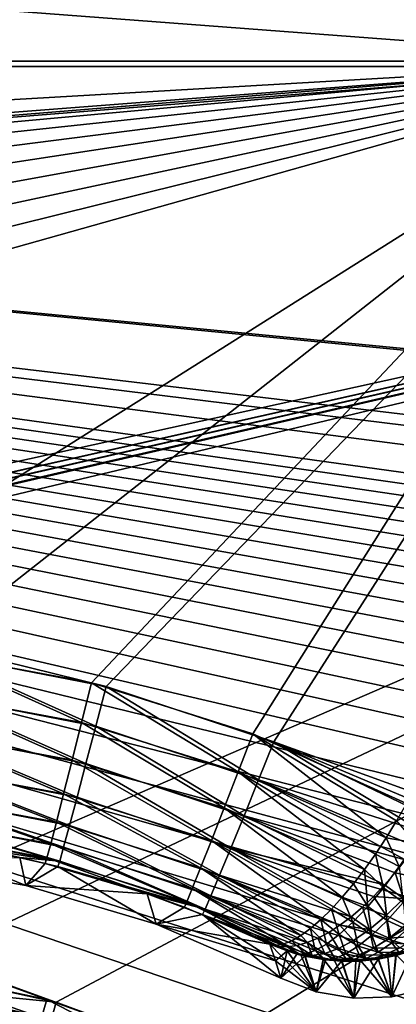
# Model space of a CAD drawing. Header units: metres. Extents: x -109 to 109, y -63 to 140.
# Tile 229 of 480: x -37 to -31, y 21 to 37. Entities that reach past the tile are written whole.
import ezdxf

# ---------------------------------------------------------------- set-up
doc = ezdxf.new("R2010")
doc.units = ezdxf.units.M
doc.layers.add('solid_502308_SW0001', color=7, linetype='CONTINUOUS')

msp = doc.modelspace()

# ---------------------------------------------------------------- linework, layer by layer
at = {"layer": 'solid_502308_SW0001'}
for points in [[(-76.5, 35.943851, 18.161783), (76.5, 35.943851, 18.161783), (76.5, 43.676754, 18.243267)], [(-76.5, 43.676754, 18.243267), (-76.5, 35.943851, 18.161783), (76.5, 43.676754, 18.243267)], [(-8.65567, 35.943851, -18.161783), (-76.5, 35.943851, -18.161783), (-76.5, 43.676754, -18.243267)], [(-8.14819, 36.622463, -18.178312), (-8.65567, 35.943851, -18.161783), (-76.5, 43.676754, -18.243267)], [(-7.587639, 37.257935, -18.192156), (-8.14819, 36.622463, -18.178312), (-76.5, 43.676754, -18.243267)], [(-24.708918, 40.928703, 14.841078), (-26.474442, 36.031166, 14.762904), (-76.5, 39.814106, 14.831658)], [(-24.227478, 40.842255, -14.840524), (-76.5, 36.031166, -14.762904), (-25.965277, 36.031166, -14.762904)], [(-24.227478, 40.842255, -14.840524), (-76.5, 39.814106, -14.831658), (-76.5, 36.031166, -14.762904)], [(-76.5, 39.814106, 14.831658), (-26.474442, 36.031166, 14.762904), (-76.5, 36.031166, 14.762904)], [(-76.5, 33.132992, 14.688454), (-76.5, 36.031166, 14.762904), (-26.474442, 36.031166, 14.762904)], [(-64.086311, 33.132992, 14.688454), (-76.5, 33.132992, 14.688454), (-26.474442, 36.031166, 14.762904)], [(-76.5, 36.031166, -14.762904), (-63.055092, 33.043591, -14.686157), (-25.965277, 36.031166, -14.762904)], [(-63.055092, 33.043591, 14.686157), (-64.086311, 33.132992, 14.688454), (-26.474442, 36.031166, 14.762904)], [(-62.04488, 32.774639, 14.679249), (-63.055092, 33.043591, 14.686157), (-26.474442, 36.031166, 14.762904)], [(-63.055092, 33.043591, -14.686157), (-35.420406, 26.223654, -14.510962), (-25.965277, 36.031166, -14.762904)], [(-61.094479, 32.332664, 14.667894), (-62.04488, 32.774639, 14.679249), (-26.474442, 36.031166, 14.762904)], [(-60.235943, 31.731922, 14.652462), (-61.094479, 32.332664, 14.667894), (-26.474442, 36.031166, 14.762904)], [(-59.49482, 30.990065, 14.633405), (-60.235943, 31.731922, 14.652462), (-26.474442, 36.031166, 14.762904)], [(-58.894405, 30.130213, 14.611317), (-59.49482, 30.990065, 14.633405), (-26.474442, 36.031166, 14.762904)], [(-58.452641, 29.177874, 14.586852), (-58.894405, 30.130213, 14.611317), (-26.474442, 36.031166, 14.762904)], [(-58.184044, 28.16522, 14.560839), (-58.452641, 29.177874, 14.586852), (-26.474442, 36.031166, 14.762904)], [(-58.095352, 27.131264, 14.534278), (-58.184044, 28.16522, 14.560839), (-26.474442, 36.031166, 14.762904)], [(-40.900002, 26.927425, 14.529041), (-58.095352, 27.131264, 14.534278), (-26.474442, 36.031166, 14.762904)], [(-38.256649, 26.765697, 14.524887), (-40.900002, 26.927425, 14.529041), (-26.474442, 36.031166, 14.762904)], [(-35.650013, 26.282286, 14.512468), (-38.256649, 26.765697, 14.524887), (-26.474442, 36.031166, 14.762904)], [(-33.122288, 25.484604, 14.491978), (-35.650013, 26.282286, 14.512468), (-26.474442, 36.031166, 14.762904)], [(-35.420406, 26.223654, -14.510962), (-32.79147, 25.354368, -14.488631), (-25.965277, 36.031166, -14.762904)], [(-30.717083, 24.3878, 14.463802), (-33.122288, 25.484604, 14.491978), (-26.474442, 36.031166, 14.762904)], [(-32.79147, 25.354368, -14.488631), (-30.184017, 24.409788, -14.464367), (-25.965277, 36.031166, -14.762904)], [(69.468643, 21.833605, 17.799309), (76.5, 35.943851, 18.161783), (-76.5, 35.943851, 18.161783)], [(67.435486, 21.949877, 17.802296), (69.468643, 21.833605, 17.799309), (-76.5, 35.943851, 18.161783)], [(40.900002, 21.949877, 17.802296), (67.435486, 21.949877, 17.802296), (-76.5, 35.943851, 18.161783)], [(38.606739, 21.79129, 17.798223), (40.900002, 21.949877, 17.802296), (-76.5, 35.943851, 18.161783)], [(36.353371, 21.317671, 17.786057), (38.606739, 21.79129, 17.798223), (-76.5, 35.943851, 18.161783)], [(34.18816, 20.53858, 17.766043), (36.353371, 21.317671, 17.786057), (-76.5, 35.943851, 18.161783)], [(31.215277, 20.53858, 17.766043), (34.18816, 20.53858, 17.766043), (-76.5, 35.943851, 18.161783)], [(28.242392, 20.53858, 17.766043), (31.215277, 20.53858, 17.766043), (-76.5, 35.943851, 18.161783)], [(25.269508, 20.53858, 17.766043), (28.242392, 20.53858, 17.766043), (-76.5, 35.943851, 18.161783)], [(22.296625, 20.53858, 17.766043), (25.269508, 20.53858, 17.766043), (-76.5, 35.943851, 18.161783)], [(19.323742, 20.53858, 17.766043), (22.296625, 20.53858, 17.766043), (-76.5, 35.943851, 18.161783)], [(16.350859, 20.53858, 17.766043), (19.323742, 20.53858, 17.766043), (-76.5, 35.943851, 18.161783)], [(13.377975, 20.53858, 17.766043), (16.350859, 20.53858, 17.766043), (-76.5, 35.943851, 18.161783)], [(10.405092, 20.53858, 17.766043), (13.377975, 20.53858, 17.766043), (-76.5, 35.943851, 18.161783)], [(7.432209, 20.53858, 17.766043), (10.405092, 20.53858, 17.766043), (-76.5, 35.943851, 18.161783)], [(4.459325, 20.53858, 17.766043), (7.432209, 20.53858, 17.766043), (-76.5, 35.943851, 18.161783)], [(1.486442, 20.53858, 17.766043), (4.459325, 20.53858, 17.766043), (-76.5, 35.943851, 18.161783)], [(-1.486442, 20.53858, 17.766043), (1.486442, 20.53858, 17.766043), (-76.5, 35.943851, 18.161783)], [(-4.459325, 20.53858, 17.766043), (-1.486442, 20.53858, 17.766043), (-76.5, 35.943851, 18.161783)], [(-7.432209, 20.53858, 17.766043), (-4.459325, 20.53858, 17.766043), (-76.5, 35.943851, 18.161783)], [(-10.405092, 20.53858, 17.766043), (-7.432209, 20.53858, 17.766043), (-76.5, 35.943851, 18.161783)], [(-13.377975, 20.53858, 17.766043), (-10.405092, 20.53858, 17.766043), (-76.5, 35.943851, 18.161783)], [(-16.350859, 20.53858, 17.766043), (-13.377975, 20.53858, 17.766043), (-76.5, 35.943851, 18.161783)], [(-19.323742, 20.53858, 17.766043), (-16.350859, 20.53858, 17.766043), (-76.5, 35.943851, 18.161783)], [(-22.296625, 20.53858, 17.766043), (-19.323742, 20.53858, 17.766043), (-76.5, 35.943851, 18.161783)], [(-25.269508, 20.53858, 17.766043), (-22.296625, 20.53858, 17.766043), (-76.5, 35.943851, 18.161783)], [(-28.242392, 20.53858, 17.766043), (-25.269508, 20.53858, 17.766043), (-76.5, 35.943851, 18.161783)], [(-31.215277, 20.53858, 17.766043), (-28.242392, 20.53858, 17.766043), (-76.5, 35.943851, 18.161783)], [(-34.18816, 20.53858, 17.766043), (-31.215277, 20.53858, 17.766043), (-76.5, 35.943851, 18.161783)], [(-36.351158, 21.317043, 17.786039), (-34.18816, 20.53858, 17.766043), (-76.5, 35.943851, 18.161783)], [(-38.604458, 21.790974, 17.798214), (-36.351158, 21.317043, 17.786039), (-76.5, 35.943851, 18.161783)], [(-76.5, 21.024673, -17.77853), (-76.5, 35.943851, -18.161783), (-8.65567, 35.943851, -18.161783)], [(-74.365692, 21.152267, -17.781807), (-76.5, 21.024673, -17.77853), (-8.65567, 35.943851, -18.161783)], [(-74.275269, 21.162558, -17.782072), (-74.365692, 21.152267, -17.781807), (-8.65567, 35.943851, -18.161783)], [(-72.027893, 21.481852, -17.790274), (-74.275269, 21.162558, -17.782072), (-8.65567, 35.943851, -18.161783)], [(-71.851234, 21.508389, -17.790955), (-72.027893, 21.481852, -17.790274), (-8.65567, 35.943851, -18.161783)], [(-69.732101, 21.804592, -17.798565), (-71.851234, 21.508389, -17.790955), (-8.65567, 35.943851, -18.161783)], [(-69.464867, 21.833981, -17.79932), (-69.732101, 21.804592, -17.798565), (-8.65567, 35.943851, -18.161783)], [(-67.435486, 21.949877, -17.802296), (-69.464867, 21.833981, -17.79932), (-8.65567, 35.943851, -18.161783)], [(-40.900002, 21.949877, -17.802296), (-67.435486, 21.949877, -17.802296), (-8.65567, 35.943851, -18.161783)], [(-38.531078, 21.780636, -17.797949), (-40.900002, 21.949877, -17.802296), (-8.65567, 35.943851, -18.161783)], [(-36.203674, 21.274462, -17.784946), (-38.531078, 21.780636, -17.797949), (-8.65567, 35.943851, -18.161783)], [(-33.974323, 20.442659, -17.763578), (-36.203674, 21.274462, -17.784946), (-8.65567, 35.943851, -18.161783)], [(-31.885939, 19.301701, -17.734268), (-33.974323, 20.442659, -17.763578), (-8.65567, 35.943851, -18.161783)], [(-29.981926, 17.875437, -17.69763), (-31.885939, 19.301701, -17.734268), (-8.65567, 35.943851, -18.161783)], [(-63.055092, 33.043591, -14.686157), (-38.139091, 26.750935, -14.524508), (-35.420406, 26.223654, -14.510962)], [(-35.805622, 25.660881, 14.426861), (-38.335083, 26.130198, 14.438971), (-38.256649, 26.765697, 14.524887)], [(-35.805622, 25.660881, 14.426861), (-38.256649, 26.765697, 14.524887), (-35.650013, 26.282286, 14.512468)], [(-35.582825, 25.603966, -14.425394), (-38.139091, 26.750935, -14.524508), (-38.221016, 26.115871, -14.438602)], [(-35.582825, 25.603966, -14.425394), (-35.420406, 26.223654, -14.510962), (-38.139091, 26.750935, -14.524508)], [(-35.805622, 25.660881, 14.426861), (-35.650013, 26.282286, 14.512468), (-33.352859, 24.886425, 14.406878)], [(-33.352859, 24.886425, 14.406878), (-35.650013, 26.282286, 14.512468), (-33.122288, 25.484604, 14.491978)], [(-35.954006, 25.071877, 14.20604), (-38.409771, 25.527731, 14.217957), (-38.335083, 26.130198, 14.438971)], [(-35.805622, 25.660881, 14.426861), (-35.954006, 25.071877, 14.20604), (-38.335083, 26.130198, 14.438971)], [(-35.737709, 25.016596, -14.204597), (-38.221016, 26.115871, -14.438602), (-38.299026, 25.513815, -14.217594)], [(-35.737709, 25.016596, -14.204597), (-35.582825, 25.603966, -14.425394), (-38.221016, 26.115871, -14.438602)], [(-33.031864, 24.759993, -14.403618), (-35.420406, 26.223654, -14.510962), (-35.582825, 25.603966, -14.425394)], [(-33.031864, 24.759993, -14.403618), (-32.79147, 25.354368, -14.488631), (-35.420406, 26.223654, -14.510962)], [(-35.805622, 25.660881, 14.426861), (-33.572811, 24.319656, 14.186378), (-35.954006, 25.071877, 14.20604)], [(-35.805622, 25.660881, 14.426861), (-33.352859, 24.886425, 14.406878), (-33.572811, 24.319656, 14.186378)], [(-36.088284, 24.542627, 13.860252), (-38.47736, 24.986252, 13.872093), (-38.409771, 25.527731, 14.217957)], [(-35.954006, 25.071877, 14.20604), (-36.088284, 24.542627, 13.860252), (-38.409771, 25.527731, 14.217957)], [(-35.877861, 24.488829, -13.858818), (-38.299026, 25.513815, -14.217594), (-38.369621, 24.972708, -13.871733)], [(-35.877861, 24.488829, -13.858818), (-35.737709, 25.016596, -14.204597), (-38.299026, 25.513815, -14.217594)], [(-33.261189, 24.196856, -14.183168), (-35.582825, 25.603966, -14.425394), (-35.737709, 25.016596, -14.204597)], [(-33.261189, 24.196856, -14.183168), (-33.031864, 24.759993, -14.403618), (-35.582825, 25.603966, -14.425394)], [(-33.352859, 24.886425, 14.406878), (-33.122288, 25.484604, 14.491978), (-31.033318, 23.85223, 14.384546)], [(-30.87117, 24.116488, 14.440507), (-33.122288, 25.484604, 14.491978), (-30.717083, 24.3878, 14.463802)], [(-30.87117, 24.116488, 14.440507), (-31.033318, 23.85223, 14.384546), (-33.122288, 25.484604, 14.491978)], [(-30.436468, 23.936354, -14.440693), (-32.79147, 25.354368, -14.488631), (-33.031864, 24.759993, -14.403618)], [(-32.79147, 25.354368, -14.488631), (-30.236946, 24.282507, -14.461097), (-30.184017, 24.409788, -14.464367)], [(-32.79147, 25.354368, -14.488631), (-30.301233, 24.160757, -14.45797), (-30.236946, 24.282507, -14.461097)], [(-30.436468, 23.936354, -14.440693), (-30.301233, 24.160757, -14.45797), (-32.79147, 25.354368, -14.488631)], [(-35.954006, 25.071877, 14.20604), (-33.77182, 23.8106, 13.840714), (-36.088284, 24.542627, 13.860252)], [(-35.954006, 25.071877, 14.20604), (-33.572811, 24.319656, 14.186378), (-33.77182, 23.8106, 13.840714)], [(-33.468678, 23.691097, -13.837525), (-35.737709, 25.016596, -14.204597), (-35.877861, 24.488829, -13.858818)], [(-33.468678, 23.691097, -13.837525), (-33.261189, 24.196856, -14.183168), (-35.737709, 25.016596, -14.204597)], [(-36.202221, 24.097692, 13.405545), (-38.534718, 24.530869, 13.417419), (-38.47736, 24.986252, 13.872093)], [(-36.088284, 24.542627, 13.860252), (-36.202221, 24.097692, 13.405545), (-38.47736, 24.986252, 13.872093)], [(-35.996784, 24.045162, -13.404106), (-38.369621, 24.972708, -13.871733), (-38.429531, 24.517647, -13.417057)], [(-35.996784, 24.045162, -13.404106), (-35.877861, 24.488829, -13.858818), (-38.369621, 24.972708, -13.871733)], [(-33.572811, 24.319656, 14.186378), (-33.352859, 24.886425, 14.406878), (-31.37326, 23.355873, 14.175547)], [(-33.352859, 24.886425, 14.406878), (-31.201347, 23.59771, 14.296135), (-31.37326, 23.355873, 14.175547)], [(-33.352859, 24.886425, 14.406878), (-31.033318, 23.85223, 14.384546), (-31.201347, 23.59771, 14.296135)], [(-30.733719, 23.506462, -14.336674), (-33.031864, 24.759993, -14.403618), (-33.261189, 24.196856, -14.183168)], [(-30.581034, 23.717648, -14.400359), (-30.436468, 23.936354, -14.440693), (-33.031864, 24.759993, -14.403618)], [(-30.733719, 23.506462, -14.336674), (-30.581034, 23.717648, -14.400359), (-33.031864, 24.759993, -14.403618)], [(-36.290531, 23.757727, 12.863023), (-38.579185, 24.182705, 12.875021), (-38.534718, 24.530869, 13.417419)], [(-36.202221, 24.097692, 13.405545), (-36.290531, 23.757727, 12.863023), (-38.534718, 24.530869, 13.417419)], [(-36.088951, 23.70619, -12.861568), (-38.429531, 24.517647, -13.417057), (-38.475975, 24.169733, -12.874656)], [(-36.088951, 23.70619, -12.861568), (-35.996784, 24.045162, -13.404106), (-38.429531, 24.517647, -13.417057)], [(-36.088284, 24.542627, 13.860252), (-33.940643, 23.382914, 13.385952), (-36.202221, 24.097692, 13.405545)], [(-36.088284, 24.542627, 13.860252), (-33.77182, 23.8106, 13.840714), (-33.940643, 23.382914, 13.385952)], [(-33.644688, 23.266228, -13.382754), (-35.877861, 24.488829, -13.858818), (-35.996784, 24.045162, -13.404106)], [(-33.644688, 23.266228, -13.382754), (-33.468678, 23.691097, -13.837525), (-35.877861, 24.488829, -13.858818)], [(-33.77182, 23.8106, 13.840714), (-33.572811, 24.319656, 14.186378), (-31.720789, 22.921249, 13.841583)], [(-33.572811, 24.319656, 14.186378), (-31.547131, 23.129524, 14.023603), (-31.720789, 22.921249, 13.841583)], [(-33.572811, 24.319656, 14.186378), (-31.37326, 23.355873, 14.175547), (-31.547131, 23.129524, 14.023603)], [(-36.34911, 23.538507, 12.257864), (-38.608704, 23.957907, 12.270055), (-38.579185, 24.182705, 12.875021)], [(-36.290531, 23.757727, 12.863023), (-36.34911, 23.538507, 12.257864), (-38.579185, 24.182705, 12.875021)], [(-36.150089, 23.487646, -12.256387), (-38.475975, 24.169733, -12.874656), (-38.506805, 23.945103, -12.269683)], [(-36.150089, 23.487646, -12.256387), (-36.088951, 23.70619, -12.861568), (-38.475975, 24.169733, -12.874656)], [(-36.202221, 24.097692, 13.405545), (-34.071434, 23.056469, 12.843224), (-36.290531, 23.757727, 12.863023)], [(-36.202221, 24.097692, 13.405545), (-33.940643, 23.382914, 13.385952), (-34.071434, 23.056469, 12.843224)], [(-31.059505, 23.112156, -14.138541), (-33.261189, 24.196856, -14.183168), (-33.468678, 23.691097, -13.837525)], [(-30.893538, 23.304129, -14.249467), (-30.733719, 23.506462, -14.336674), (-33.261189, 24.196856, -14.183168)], [(-31.059505, 23.112156, -14.138541), (-30.893538, 23.304129, -14.249467), (-33.261189, 24.196856, -14.183168)], [(-30.581337, 23.77495, 14.363289), (-31.033318, 23.85223, 14.384546), (-30.87117, 24.116488, 14.440507)], [(-38.608704, 23.957907, 12.270055), (-36.37524, 23.450216, 11.618157), (-36.776485, 23.54566, 11.621001)], [(-36.34911, 23.538507, 12.257864), (-36.37524, 23.450216, 11.618157), (-38.608704, 23.957907, 12.270055)], [(-36.150089, 23.487646, -12.256387), (-38.506805, 23.945103, -12.269683), (-38.520687, 23.8542, -11.630196)], [(-33.781033, 22.94199, -12.839992), (-35.996784, 24.045162, -13.404106), (-36.088951, 23.70619, -12.861568)], [(-33.781033, 22.94199, -12.839992), (-33.644688, 23.266228, -13.382754), (-35.996784, 24.045162, -13.404106)], [(-38.520687, 23.8542, -11.630196), (-38.774734, 23.476171), (-36.678234, 23.106367)], [(-36.776463, 23.545654, -11.621), (-38.520687, 23.8542, -11.630196), (-36.678234, 23.106367)], [(-36.150089, 23.487646, -12.256387), (-38.520687, 23.8542, -11.630196), (-36.776463, 23.545654, -11.621)], [(-33.940643, 23.382914, 13.385952), (-33.77182, 23.8106, 13.840714), (-32.058479, 22.569212, 13.39342)], [(-33.77182, 23.8106, 13.840714), (-31.891729, 22.733543, 13.630843), (-32.058479, 22.569212, 13.39342)], [(-33.77182, 23.8106, 13.840714), (-31.720789, 22.921249, 13.841583), (-31.891729, 22.733543, 13.630843)], [(-30.827864, 23.403328, 14.245502), (-31.201347, 23.59771, 14.296135), (-31.033318, 23.85223, 14.384546)], [(-30.581337, 23.77495, 14.363289), (-30.827864, 23.403328, 14.245502), (-31.033318, 23.85223, 14.384546)], [(-36.290531, 23.757727, 12.863023), (-34.158112, 22.846439, 12.237748), (-36.34911, 23.538507, 12.257864)], [(-36.290531, 23.757727, 12.863023), (-34.071434, 23.056469, 12.843224), (-34.158112, 22.846439, 12.237748)], [(-33.87138, 22.733458, -12.234465), (-36.088951, 23.70619, -12.861568), (-36.150089, 23.487646, -12.256387)], [(-33.87138, 22.733458, -12.234465), (-33.781033, 22.94199, -12.839992), (-36.088951, 23.70619, -12.861568)], [(-31.580807, 22.61541, -13.664899), (-33.468678, 23.691097, -13.837525), (-33.644688, 23.266228, -13.382754)], [(-31.230328, 22.932114, -14.003927), (-31.059505, 23.112156, -14.138541), (-33.468678, 23.691097, -13.837525)], [(-31.40457, 22.765921, -13.845873), (-31.230328, 22.932114, -14.003927), (-33.468678, 23.691097, -13.837525)], [(-31.580807, 22.61541, -13.664899), (-31.40457, 22.765921, -13.845873), (-33.468678, 23.691097, -13.837525)], [(-36.678234, 23.106367), (-38.774734, 23.476171), (-36.776485, 23.54566, 11.621001)], [(-36.678234, 23.106367), (-36.776485, 23.54566, 11.621001), (-36.37524, 23.450216, 11.618157)], [(-36.177361, 23.399681, -11.616651), (-36.776463, 23.545654, -11.621), (-36.678234, 23.106367)], [(-36.150089, 23.487646, -12.256387), (-36.776463, 23.545654, -11.621), (-36.177361, 23.399681, -11.616651)], [(-36.34911, 23.538507, 12.257864), (-34.777515, 22.974854, 11.60399), (-36.37524, 23.450216, 11.618157)], [(-36.34911, 23.538507, 12.257864), (-34.196152, 22.7624, 11.597657), (-34.777515, 22.974854, 11.60399)], [(-36.34911, 23.538507, 12.257864), (-34.158112, 22.846439, 12.237748), (-34.196152, 22.7624, 11.597657)], [(-33.87138, 22.733458, -12.234465), (-36.150089, 23.487646, -12.256387), (-36.177361, 23.399681, -11.616651)], [(-31.076982, 23.068399, 14.064955), (-31.37326, 23.355873, 14.175547), (-31.201347, 23.59771, 14.296135)], [(-30.827864, 23.403328, 14.245502), (-31.076982, 23.068399, 14.064955), (-31.201347, 23.59771, 14.296135)], [(-30.489853, 23.21913, -14.241149), (-30.733719, 23.506462, -14.336674), (-30.893538, 23.304129, -14.249467)], [(-36.678234, 23.106367), (-36.37524, 23.450216, 11.618157), (-34.777515, 22.974854, 11.60399)], [(-36.177361, 23.399681, -11.616651), (-36.678234, 23.106367), (-34.63887, 22.495588)], [(-34.777458, 22.974834, -11.603989), (-36.177361, 23.399681, -11.616651), (-34.63887, 22.495588)], [(-33.87138, 22.733458, -12.234465), (-36.177361, 23.399681, -11.616651), (-34.777458, 22.974834, -11.603989)], [(-34.071434, 23.056469, 12.843224), (-33.940643, 23.382914, 13.385952), (-32.369751, 22.319754, 12.849141)], [(-33.940643, 23.382914, 13.385952), (-32.218254, 22.430367, 13.131764), (-32.369751, 22.319754, 12.849141)], [(-33.940643, 23.382914, 13.385952), (-32.058479, 22.569212, 13.39342), (-32.218254, 22.430367, 13.131764)], [(-31.320902, 22.776493, 13.829902), (-31.547131, 23.129524, 14.023603), (-31.37326, 23.355873, 14.175547)], [(-31.076982, 23.068399, 14.064955), (-31.320902, 22.776493, 13.829902), (-31.37326, 23.355873, 14.175547)], [(-30.765182, 22.83848, 13.883331), (-31.076982, 23.068399, 14.064955), (-30.827864, 23.403328, 14.245502)], [(-31.932667, 22.369024, -13.237802), (-33.644688, 23.266228, -13.382754), (-33.781033, 22.94199, -12.839992)], [(-31.757439, 22.48247, -13.461776), (-31.580807, 22.61541, -13.664899), (-33.644688, 23.266228, -13.382754)], [(-31.932667, 22.369024, -13.237802), (-31.757439, 22.48247, -13.461776), (-33.644688, 23.266228, -13.382754)], [(-30.762516, 22.901903, -14.063019), (-30.893538, 23.304129, -14.249467), (-31.059505, 23.112156, -14.138541)], [(-30.762516, 22.901903, -14.063019), (-30.489853, 23.21913, -14.241149), (-30.893538, 23.304129, -14.249467)], [(-34.63887, 22.495588), (-36.678234, 23.106367), (-34.777515, 22.974854, 11.60399)], [(-34.158112, 22.846439, 12.237748), (-34.071434, 23.056469, 12.843224), (-32.638611, 22.188467, 12.235092)], [(-34.071434, 23.056469, 12.843224), (-32.51059, 22.238661, 12.549003), (-32.638611, 22.188467, 12.235092)], [(-34.071434, 23.056469, 12.843224), (-32.369751, 22.319754, 12.849141), (-32.51059, 22.238661, 12.549003)], [(-31.320902, 22.776493, 13.829902), (-31.720789, 22.921249, 13.841583), (-31.547131, 23.129524, 14.023603)], [(-31.018646, 22.556036, 13.629899), (-31.320902, 22.776493, 13.829902), (-31.076982, 23.068399, 14.064955)], [(-30.762516, 22.901903, -14.063019), (-31.059505, 23.112156, -14.138541), (-31.230328, 22.932114, -14.003927)], [(-30.765182, 22.83848, 13.883331), (-31.018646, 22.556036, 13.629899), (-31.076982, 23.068399, 14.064955)], [(-34.63887, 22.495588), (-34.777515, 22.974854, 11.60399), (-34.196152, 22.7624, 11.597657)], [(-33.911194, 22.650192, -11.594318), (-34.777458, 22.974834, -11.603989), (-34.63887, 22.495588)], [(-33.87138, 22.733458, -12.234465), (-34.777458, 22.974834, -11.603989), (-33.911194, 22.650192, -11.594318)], [(-32.271637, 22.207848, -12.734448), (-33.781033, 22.94199, -12.839992), (-33.87138, 22.733458, -12.234465)], [(-32.104656, 22.276936, -12.994679), (-31.932667, 22.369024, -13.237802), (-33.781033, 22.94199, -12.839992)], [(-32.271637, 22.207848, -12.734448), (-32.104656, 22.276936, -12.994679), (-33.781033, 22.94199, -12.839992)], [(-31.55348, 22.530796, 13.549219), (-31.891729, 22.733543, 13.630843), (-31.720789, 22.921249, 13.841583)], [(-31.320902, 22.776493, 13.829902), (-31.55348, 22.530796, 13.549219), (-31.720789, 22.921249, 13.841583)], [(-31.033434, 22.632179, -13.833146), (-31.230328, 22.932114, -14.003927), (-31.40457, 22.765921, -13.845873)], [(-31.033434, 22.632179, -13.833146), (-30.762516, 22.901903, -14.063019), (-31.230328, 22.932114, -14.003927)], [(-30.730968, 22.482698, -13.680445), (-30.762516, 22.901903, -14.063019), (-31.033434, 22.632179, -13.833146)], [(-34.63887, 22.495588), (-34.196152, 22.7624, 11.597657), (-32.854107, 22.185442, 11.580464)], [(-34.158112, 22.846439, 12.237748), (-32.854107, 22.185442, 11.580464), (-34.196152, 22.7624, 11.597657)], [(-34.158112, 22.846439, 12.237748), (-32.753521, 22.170704, 11.910906), (-32.854107, 22.185442, 11.580464)], [(-34.158112, 22.846439, 12.237748), (-32.638611, 22.188467, 12.235092), (-32.753521, 22.170704, 11.910906)], [(-32.583401, 22.14426, -12.173489), (-33.87138, 22.733458, -12.234465), (-33.911194, 22.650192, -11.594318)], [(-32.431847, 22.163252, -12.459683), (-32.271637, 22.207848, -12.734448), (-33.87138, 22.733458, -12.234465)], [(-32.583401, 22.14426, -12.173489), (-32.431847, 22.163252, -12.459683), (-33.87138, 22.733458, -12.234465)], [(-31.770294, 22.333218, 13.2314), (-32.058479, 22.569212, 13.39342), (-31.891729, 22.733543, 13.630843)], [(-31.55348, 22.530796, 13.549219), (-31.770294, 22.333218, 13.2314), (-31.891729, 22.733543, 13.630843)], [(-31.295845, 22.41169, -13.561417), (-31.40457, 22.765921, -13.845873), (-31.580807, 22.61541, -13.664899)], [(-31.25614, 22.327538, 13.33285), (-31.55348, 22.530796, 13.549219), (-31.320902, 22.776493, 13.829902)], [(-31.295845, 22.41169, -13.561417), (-31.033434, 22.632179, -13.833146), (-31.40457, 22.765921, -13.845873)], [(-31.018646, 22.556036, 13.629899), (-31.25614, 22.327538, 13.33285), (-31.320902, 22.776493, 13.829902)], [(-30.709335, 22.412296, 13.38174), (-31.018646, 22.556036, 13.629899), (-30.765182, 22.83848, 13.883331)], [(-33.911194, 22.650192, -11.594318), (-34.63887, 22.495588), (-32.684238, 21.652102)], [(-33.911194, 22.650192, -11.594318), (-32.684238, 21.652102), (-32.769424, 21.922318, -5.849296)], [(-33.911194, 22.650192, -11.594318), (-32.769424, 21.922318, -5.849296), (-32.854107, 22.185442, -11.580481)], [(-32.724518, 22.151535, -11.879291), (-33.911194, 22.650192, -11.594318), (-32.854107, 22.185442, -11.580481)], [(-32.724518, 22.151535, -11.879291), (-32.583401, 22.14426, -12.173489), (-33.911194, 22.650192, -11.594318)], [(-31.968599, 22.184393, 12.88437), (-32.218254, 22.430367, 13.131764), (-32.058479, 22.569212, 13.39342)], [(-31.770294, 22.333218, 13.2314), (-31.968599, 22.184393, 12.88437), (-32.058479, 22.569212, 13.39342)], [(-31.295845, 22.41169, -13.561417), (-31.580807, 22.61541, -13.664899), (-31.757439, 22.48247, -13.461776)], [(-30.988401, 22.277082, -13.411165), (-31.033434, 22.632179, -13.833146), (-31.295845, 22.41169, -13.561417)], [(-30.945023, 22.206486, 13.083755), (-31.25614, 22.327538, 13.33285), (-31.018646, 22.556036, 13.629899)], [(-30.730968, 22.482698, -13.680445), (-31.033434, 22.632179, -13.833146), (-30.988401, 22.277082, -13.411165)], [(-30.709335, 22.412296, 13.38174), (-30.945023, 22.206486, 13.083755), (-31.018646, 22.556036, 13.629899)], [(-32.769279, 21.921862, 5.839361), (-34.63887, 22.495588), (-32.854107, 22.185442, 11.580464)], [(-32.769279, 21.921862, 5.839361), (-32.684238, 21.652102), (-34.63887, 22.495588)], [(-32.146137, 22.084497, 12.515746), (-32.369751, 22.319754, 12.849141), (-32.218254, 22.430367, 13.131764)], [(-31.968599, 22.184393, 12.88437), (-32.146137, 22.084497, 12.515746), (-32.218254, 22.430367, 13.131764)], [(-31.545227, 22.240177, -13.256921), (-31.757439, 22.48247, -13.461776), (-31.932667, 22.369024, -13.237802)], [(-31.473078, 22.153013, 13.002807), (-31.770294, 22.333218, 13.2314), (-31.55348, 22.530796, 13.549219)], [(-31.545227, 22.240177, -13.256921), (-31.295845, 22.41169, -13.561417), (-31.757439, 22.48247, -13.461776)], [(-31.25614, 22.327538, 13.33285), (-31.473078, 22.153013, 13.002807), (-31.55348, 22.530796, 13.549219)], [(-31.230537, 22.121836, -13.113125), (-31.295845, 22.41169, -13.561417), (-31.545227, 22.240177, -13.256921)], [(-30.988401, 22.277082, -13.411165), (-31.295845, 22.41169, -13.561417), (-31.230537, 22.121836, -13.113125)], [(-30.730968, 22.482698, -13.680445), (-30.988401, 22.277082, -13.411165), (-30.553032, 22.307606, -13.354618)], [(-30.624634, 22.176666, 12.825963), (-30.945023, 22.206486, 13.083755), (-30.709335, 22.412296, 13.38174)], [(-32.301426, 22.033096, 12.133402), (-32.638611, 22.188467, 12.235092), (-32.51059, 22.238661, 12.549003)], [(-32.146137, 22.084497, 12.515746), (-32.51059, 22.238661, 12.549003), (-32.369751, 22.319754, 12.849141)], [(-32.146137, 22.084497, 12.515746), (-32.301426, 22.033096, 12.133402), (-32.51059, 22.238661, 12.549003)], [(-31.994587, 22.038832, -12.580291), (-32.104656, 22.276936, -12.994679), (-32.271637, 22.207848, -12.734448)], [(-31.778742, 22.116423, -12.927599), (-31.932667, 22.369024, -13.237802), (-32.104656, 22.276936, -12.994679)], [(-31.994587, 22.038832, -12.580291), (-31.778742, 22.116423, -12.927599), (-32.104656, 22.276936, -12.994679)], [(-31.667435, 22.031115, 12.64904), (-31.968599, 22.184393, 12.88437), (-31.770294, 22.333218, 13.2314)], [(-31.778742, 22.116423, -12.927599), (-31.545227, 22.240177, -13.256921), (-31.932667, 22.369024, -13.237802)], [(-31.455093, 22.01445, -12.794671), (-31.545227, 22.240177, -13.256921), (-31.778742, 22.116423, -12.927599)], [(-31.473078, 22.153013, 13.002807), (-31.667435, 22.031115, 12.64904), (-31.770294, 22.333218, 13.2314)], [(-31.230537, 22.121836, -13.113125), (-31.545227, 22.240177, -13.256921), (-31.455093, 22.01445, -12.794671)], [(-31.15757, 22.057337, 12.757246), (-31.473078, 22.153013, 13.002807), (-31.25614, 22.327538, 13.33285)], [(-30.945023, 22.206486, 13.083755), (-31.15757, 22.057337, 12.757246), (-31.25614, 22.327538, 13.33285)], [(-30.988401, 22.277082, -13.411165), (-31.230537, 22.121836, -13.113125), (-30.821163, 22.128651, -13.051332)], [(-30.988401, 22.277082, -13.411165), (-30.821163, 22.128651, -13.051332), (-30.553032, 22.307606, -13.354618)], [(-32.585068, 22.077496, 11.686834), (-32.769279, 21.921862, 5.839361), (-32.854107, 22.185442, 11.580464)], [(-32.753521, 22.170704, 11.910906), (-32.585068, 22.077496, 11.686834), (-32.854107, 22.185442, 11.580464)], [(-32.769424, 21.922318, -5.849296), (-32.128098, 21.438812, 0.000001), (-32.854107, 22.185442, -11.580481)], [(-32.583427, 22.07873, -11.736711), (-32.854107, 22.185442, -11.580481), (-32.128098, 21.438812, 0.000001)], [(-32.724518, 22.151535, -11.879291), (-32.854107, 22.185442, -11.580481), (-32.583427, 22.07873, -11.736711)], [(-32.638611, 22.188467, 12.235092), (-32.433048, 22.02943, 11.743979), (-32.753521, 22.170704, 11.910906)], [(-32.753521, 22.170704, 11.910906), (-32.433048, 22.02943, 11.743979), (-32.585068, 22.077496, 11.686834)], [(-32.724518, 22.151535, -11.879291), (-32.583427, 22.07873, -11.736711), (-32.36908, 22.015505, -11.854945)], [(-32.724518, 22.151535, -11.879291), (-32.36908, 22.015505, -11.854945), (-32.583401, 22.14426, -12.173489)], [(-32.301426, 22.033096, 12.133402), (-32.433048, 22.02943, 11.743979), (-32.638611, 22.188467, 12.235092)], [(-32.36908, 22.015505, -11.854945), (-32.583427, 22.07873, -11.736711), (-32.128098, 21.438812, 0.000001)], [(-32.191666, 22.005747, -12.22099), (-32.431847, 22.163252, -12.459683), (-32.583401, 22.14426, -12.173489)], [(-32.191666, 22.005747, -12.22099), (-32.583401, 22.14426, -12.173489), (-32.36908, 22.015505, -11.854945)], [(-32.191666, 22.005747, -12.22099), (-32.271637, 22.207848, -12.734448), (-32.431847, 22.163252, -12.459683)], [(-32.146137, 22.084497, 12.515746), (-32.021706, 21.942749, 11.889806), (-32.301426, 22.033096, 12.133402)], [(-32.191666, 22.005747, -12.22099), (-31.994587, 22.038832, -12.580291), (-32.271637, 22.207848, -12.734448)], [(-31.837719, 21.960075, 12.279758), (-32.146137, 22.084497, 12.515746), (-31.968599, 22.184393, 12.88437)], [(-32.146137, 22.084497, 12.515746), (-31.983097, 21.937719, 11.902884), (-32.021706, 21.942749, 11.889806)], [(-31.837719, 21.960075, 12.279758), (-31.983097, 21.937719, 11.902884), (-32.146137, 22.084497, 12.515746)], [(-31.660959, 21.952129, -12.462697), (-31.778742, 22.116423, -12.927599), (-31.994587, 22.038832, -12.580291)], [(-31.667435, 22.031115, 12.64904), (-31.837719, 21.960075, 12.279758), (-31.968599, 22.184393, 12.88437)], [(-31.455093, 22.01445, -12.794671), (-31.778742, 22.116423, -12.927599), (-31.660959, 21.952129, -12.462697)], [(-31.34549, 21.962034, 12.41221), (-31.667435, 22.031115, 12.64904), (-31.473078, 22.153013, 13.002807)], [(-31.15757, 22.057337, 12.757246), (-31.34549, 21.962034, 12.41221), (-31.473078, 22.153013, 13.002807)], [(-31.230537, 22.121836, -13.113125), (-31.455093, 22.01445, -12.794671), (-31.067791, 22.009701, -12.722988)], [(-31.230537, 22.121836, -13.113125), (-31.067791, 22.009701, -12.722988), (-30.821163, 22.128651, -13.051332)], [(-30.827501, 22.0516, 12.521945), (-31.15757, 22.057337, 12.757246), (-30.945023, 22.206486, 13.083755)], [(-30.821163, 22.128651, -13.051332), (-31.067791, 22.009701, -12.722988), (-30.693596, 22.078922, -12.620656)], [(-31.067791, 22.009701, -12.722988), (-30.884165, 22.0226, -12.547807), (-30.693596, 22.078922, -12.620656)], [(-30.94615, 21.358326, 0), (-30.878082, 22.007561, 12.236684), (-30.605444, 22.090485, 12.305327)], [(-30.367115, 21.494106, -0.000001), (-30.94615, 21.358326, 0), (-30.605444, 22.090485, 12.305327)], [(-30.624634, 22.176666, 12.825963), (-30.827501, 22.0516, 12.521945), (-30.945023, 22.206486, 13.083755)], [(-30.693596, 22.078922, -12.620656), (-30.884165, 22.0226, -12.547807), (-30.367115, 21.494106, -0.000001)], [(-30.827501, 22.0516, 12.521945), (-30.605444, 22.090485, 12.305327), (-30.878082, 22.007561, 12.236684)], [(-32.585068, 22.077496, 11.686834), (-32.684238, 21.652102), (-32.769279, 21.921862, 5.839361)], [(-32.585068, 22.077496, 11.686834), (-32.433048, 22.02943, 11.743979), (-32.684238, 21.652102)], [(-32.433048, 22.02943, 11.743979), (-32.30624, 21.996101, 11.79018), (-32.684238, 21.652102)], [(-32.128098, 21.438812, 0.000001), (-32.684238, 21.652102), (-32.30624, 21.996101, 11.79018)], [(-32.301426, 22.033096, 12.133402), (-32.30624, 21.996101, 11.79018), (-32.433048, 22.02943, 11.743979)], [(-32.303562, 21.999683, -11.890089), (-32.36908, 22.015505, -11.854945), (-32.128098, 21.438812, 0.000001)], [(-32.017601, 21.948818, -12.03835), (-32.36908, 22.015505, -11.854945), (-32.303562, 21.999683, -11.890089)], [(-32.191666, 22.005747, -12.22099), (-32.36908, 22.015505, -11.854945), (-32.017601, 21.948818, -12.03835)], [(-32.301426, 22.033096, 12.133402), (-32.021706, 21.942749, 11.889806), (-32.30624, 21.996101, 11.79018)], [(-32.128098, 21.438812, 0.000001), (-32.30624, 21.996101, 11.79018), (-32.021706, 21.942749, 11.889806)], [(-32.017601, 21.948818, -12.03835), (-32.303562, 21.999683, -11.890089), (-32.128098, 21.438812, 0.000001)], [(-32.191666, 22.005747, -12.22099), (-31.846767, 21.932081, -12.122966), (-31.994587, 22.038832, -12.580291)], [(-32.191666, 22.005747, -12.22099), (-32.017601, 21.948818, -12.03835), (-31.846767, 21.932081, -12.122966)], [(-32.017601, 21.948818, -12.03835), (-32.128098, 21.438812, 0.000001), (-31.540932, 21.339598, -0.000002)], [(-32.128098, 21.438812, 0.000001), (-32.021706, 21.942749, 11.889806), (-31.983097, 21.937719, 11.902884)], [(-32.128098, 21.438812, 0.000001), (-31.983097, 21.937719, 11.902884), (-31.733633, 21.917513, 11.985258)], [(-31.846767, 21.932081, -12.122966), (-32.017601, 21.948818, -12.03835), (-31.540932, 21.339598, -0.000002)], [(-31.660959, 21.952129, -12.462697), (-31.994587, 22.038832, -12.580291), (-31.846767, 21.932081, -12.122966)], [(-31.837719, 21.960075, 12.279758), (-31.733633, 21.917513, 11.985258), (-31.983097, 21.937719, 11.902884)], [(-31.660959, 21.952129, -12.462697), (-31.846767, 21.932081, -12.122966), (-31.729292, 21.926348, -12.179636)], [(-31.729292, 21.926348, -12.179636), (-31.846767, 21.932081, -12.122966), (-31.540932, 21.339598, -0.000002)], [(-31.667435, 22.031115, 12.64904), (-31.50729, 21.917276, 12.056656), (-31.837719, 21.960075, 12.279758)], [(-31.837719, 21.960075, 12.279758), (-31.50729, 21.917276, 12.056656), (-31.733633, 21.917513, 11.985258)], [(-31.660959, 21.952129, -12.462697), (-31.729292, 21.926348, -12.179636), (-31.442327, 21.93185, -12.312409)], [(-31.442327, 21.93185, -12.312409), (-31.729292, 21.926348, -12.179636), (-31.540932, 21.339598, -0.000002)], [(-31.34549, 21.962034, 12.41221), (-31.50729, 21.917276, 12.056656), (-31.667435, 22.031115, 12.64904)], [(-31.455093, 22.01445, -12.794671), (-31.660959, 21.952129, -12.462697), (-31.290154, 21.94599, -12.379717)], [(-31.660959, 21.952129, -12.462697), (-31.442327, 21.93185, -12.312409), (-31.290154, 21.94599, -12.379717)], [(-31.540932, 21.339598, -0.000002), (-31.445105, 21.920206, 12.075674), (-31.158981, 21.950464, 12.159908)], [(-30.94615, 21.358326, 0), (-31.540932, 21.339598, -0.000002), (-31.158981, 21.950464, 12.159908)], [(-31.442327, 21.93185, -12.312409), (-31.540932, 21.339598, -0.000002), (-30.94615, 21.358326, 0)], [(-31.34549, 21.962034, 12.41221), (-31.445105, 21.920206, 12.075674), (-31.50729, 21.917276, 12.056656)], [(-31.455093, 22.01445, -12.794671), (-31.290154, 21.94599, -12.379717), (-31.067791, 22.009701, -12.722988)], [(-31.34549, 21.962034, 12.41221), (-31.158981, 21.950464, 12.159908), (-31.445105, 21.920206, 12.075674)], [(-31.290154, 21.94599, -12.379717), (-31.442327, 21.93185, -12.312409), (-30.94615, 21.358326, 0)], [(-31.15757, 22.057337, 12.757246), (-31.004953, 21.978329, 12.202684), (-31.34549, 21.962034, 12.41221)], [(-31.34549, 21.962034, 12.41221), (-31.004953, 21.978329, 12.202684), (-31.158981, 21.950464, 12.159908)], [(-31.067791, 22.009701, -12.722988), (-31.290154, 21.94599, -12.379717), (-31.159775, 21.964352, -12.43546)], [(-31.159775, 21.964352, -12.43546), (-31.290154, 21.94599, -12.379717), (-30.94615, 21.358326, 0)], [(-30.884165, 22.0226, -12.547807), (-31.159775, 21.964352, -12.43546), (-30.94615, 21.358326, 0)], [(-31.067791, 22.009701, -12.722988), (-31.159775, 21.964352, -12.43546), (-30.884165, 22.0226, -12.547807)], [(-30.94615, 21.358326, 0), (-31.158981, 21.950464, 12.159908), (-31.004953, 21.978329, 12.202684)], [(-30.827501, 22.0516, 12.521945), (-31.004953, 21.978329, 12.202684), (-31.15757, 22.057337, 12.757246)], [(-30.827501, 22.0516, 12.521945), (-30.878082, 22.007561, 12.236684), (-31.004953, 21.978329, 12.202684)], [(-30.94615, 21.358326, 0), (-31.004953, 21.978329, 12.202684), (-30.878082, 22.007561, 12.236684)], [(-30.884165, 22.0226, -12.547807), (-30.94615, 21.358326, 0), (-30.367115, 21.494106, -0.000001)], [(-36.432705, 21.030439, 17.740807), (-38.604458, 21.790974, 17.798214), (-38.645721, 21.496044, 17.752802)], [(-36.432705, 21.030439, 17.740807), (-36.351158, 21.317043, 17.786039), (-38.604458, 21.790974, 17.798214)], [(-38.566448, 21.509609, -17.759226), (-38.531078, 21.780636, -17.797949), (-36.203674, 21.274462, -17.784946)], [(-32.769424, 21.922318, -5.849296), (-32.684238, 21.652102), (-32.128098, 21.438812, 0.000001)], [(-31.540932, 21.339598, -0.000002), (-32.128098, 21.438812, 0.000001), (-31.733633, 21.917513, 11.985258)], [(-31.540932, 21.339598, -0.000002), (-31.733633, 21.917513, 11.985258), (-31.50729, 21.917276, 12.056656)], [(-31.540932, 21.339598, -0.000002), (-31.50729, 21.917276, 12.056656), (-31.445105, 21.920206, 12.075674)], [(-36.509205, 20.763849, 17.622728), (-38.645721, 21.496044, 17.752802), (-38.684307, 21.221594, 17.634626)], [(-36.509205, 20.763849, 17.622728), (-36.432705, 21.030439, 17.740807), (-38.645721, 21.496044, 17.752802)], [(-38.607338, 21.228258, -17.644321), (-38.566448, 21.509609, -17.759226), (-36.280437, 21.011183, -17.746206)], [(-36.280437, 21.011183, -17.746206), (-38.566448, 21.509609, -17.759226), (-36.203674, 21.274462, -17.784946)], [(-34.308723, 20.26572, 17.7211), (-36.351158, 21.317043, 17.786039), (-36.432705, 21.030439, 17.740807)], [(-34.308723, 20.26572, 17.7211), (-34.18816, 20.53858, 17.766043), (-36.351158, 21.317043, 17.786039)], [(-36.280437, 21.011183, -17.746206), (-36.203674, 21.274462, -17.784946), (-33.974323, 20.442659, -17.763578)]]:
    msp.add_3dface(points, dxfattribs=at)

doc.saveas('drawing.dxf')
